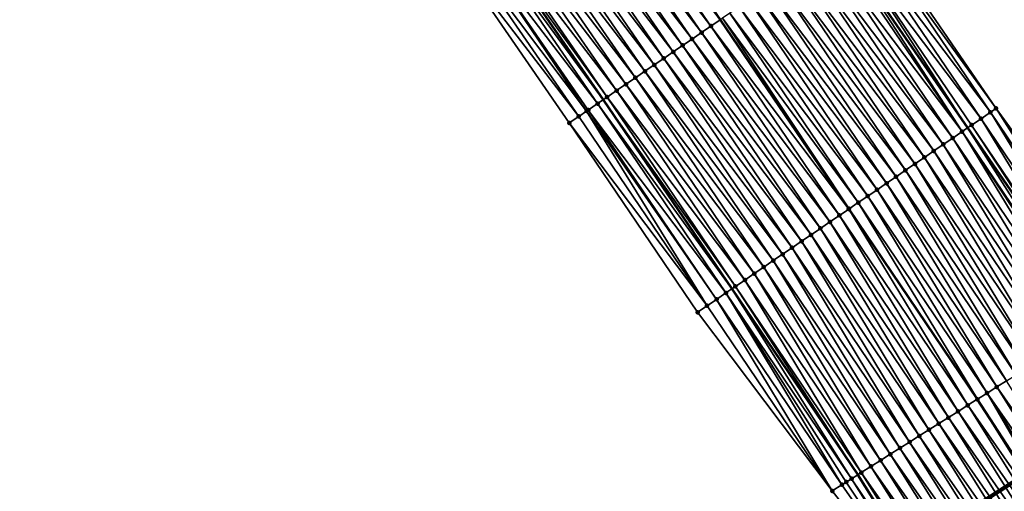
# Model space of a CAD drawing. Header units: feet. Extents: x 2017353 to 2024169, y 808050 to 818690.
# Tile 294 of 305: x 2023046 to 2023132, y 813625 to 813666. Entities that reach past the tile are written whole.
import ezdxf

# ---------------------------------------------------------------- set-up
doc = ezdxf.new("R2010")
doc.units = ezdxf.units.FT
doc.header["$MEASUREMENT"] = 0
for name, color, linetype, lineweight in [('EP_Travel Lane', 172, 'Continuous', 53), ('Notes', 3, 'Continuous', 100), ('SB-Road Shots', 141, 'Continuous', 100), ('SB-Road X-Section', 40, 'Continuous', 13), ('STRIPING', 60, 'Continuous', 53)]:
    doc.layers.add(name, color=color, linetype=linetype, lineweight=lineweight)
doc.layers.add('I-77-MM15-17_SB-Surface-BORDER', color=7, linetype='Continuous')
doc.layers.add('I-77-MM15-17_SB-Surface-TIN', color=7, linetype='Continuous')

msp = doc.modelspace()

# ---------------------------------------------------------------- linework, layer by layer
at = {"layer": 'EP_Travel Lane'}
for points in [[(2022991.022505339, 813803.1458993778, 305.6170101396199), (2023003.285776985, 813787.5748178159, 306.3176587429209), (2023015.481625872, 813771.7401552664, 307.0422273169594), (2023027.677817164, 813755.9050481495, 307.7509931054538), (2023039.451268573, 813740.0749688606, 308.4438648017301), (2023051.259084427, 813723.947273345, 309.1315599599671), (2023062.910742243, 813707.9515460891, 309.8217512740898), (2023074.398836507, 813691.5952784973, 310.526257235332), (2023085.886663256, 813675.2393917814, 311.2440111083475), (2023097.152630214, 813658.9396776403, 311.9564695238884), (2023108.400717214, 813642.4176705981, 312.6668367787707), (2023119.426560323, 813626.1889705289, 313.387801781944), (2023130.063606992, 813609.2629426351, 313.9963628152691), (2023140.69929861, 813592.3390709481, 314.6781366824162), (2023151.334193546, 813575.4164669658, 315.40295375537), (2023161.970089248, 813558.4922705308, 316.0737007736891), (2023172.605150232, 813541.5694023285, 316.789546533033), (2023183.240155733, 813524.6466224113, 317.5083899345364)], [(2023022.87013042, 813802.7523768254, 308.1706826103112), (2023034.977134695, 813786.8482880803, 308.8740634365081), (2023047.084266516, 813770.9440317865, 309.571511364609), (2023059.192058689, 813754.6059007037, 310.2723964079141), (2023070.999675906, 813738.4784764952, 310.9698875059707), (2023082.927156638, 813722.1074260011, 311.6875594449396), (2023094.503306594, 813705.8125200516, 312.3790393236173), (2023106.078957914, 813689.5183159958, 313.0950110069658), (2023117.66792653, 813672.9413949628, 313.7577293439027), (2023129.028182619, 813656.4919666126, 314.3854467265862), (2023140.662172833, 813639.5990378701, 315.0095620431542), (2023151.539390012, 813622.8244211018, 315.6302828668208), (2023162.414023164, 813606.0537893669, 316.3875281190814), (2023173.289229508, 813589.2822736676, 317.1144895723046), (2023183.876974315, 813572.3268029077, 317.7604418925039), (2023194.421320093, 813555.3463802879, 318.4628187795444), (2023204.926228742, 813538.3413243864, 319.1687769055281)]]:
    msp.add_polyline3d(points, dxfattribs=at)
at = {"layer": 'I-77-MM15-17_SB-Surface-BORDER', "color": 3, "linetype": 'Continuous', "lineweight": -3}
for points in [[(2023024.964333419, 813804.3748025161, 308.3566072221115), (2023036.946262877, 813788.3742271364, 309.0580661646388), (2023049.169284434, 813772.559950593, 309.7702060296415), (2023061.614257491, 813756.3884599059, 310.4876143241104), (2023073.555617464, 813740.3594481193, 311.1966983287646), (2023085.154819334, 813723.6827751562, 311.8932503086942), (2023097.306286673, 813707.7941838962, 312.6253809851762), (2023108.604489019, 813691.3039202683, 313.3191232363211), (2023120.218062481, 813674.6817501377, 313.9789343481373), (2023131.518725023, 813658.1914563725, 314.5969364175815), (2023143.673377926, 813641.498583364, 315.1908668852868), (2023153.677246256, 813624.1738184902, 315.7780576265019), (2023163.769587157, 813606.9100084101, 316.4957880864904), (2023174.75253143, 813590.2067672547, 317.2367992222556), (2023185.943921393, 813573.6322411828, 317.9227440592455), (2023194.975082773, 813555.6961595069, 318.5071512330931), (2023205.189514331, 813538.5075337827, 319.1876011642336)], [(2023181.852581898, 813523.7702748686, 317.3997637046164), (2023171.551339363, 813540.9040270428, 316.7113860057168), (2023159.106655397, 813556.6838220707, 315.8496676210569), (2023149.587475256, 813574.3128165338, 315.2545603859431), (2023140.480258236, 813592.200764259, 314.6617741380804), (2023129.52701318, 813608.9241119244, 313.9559350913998), (2023117.200194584, 813624.78267664, 313.2088364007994), (2023105.421882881, 813640.386232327, 312.4429763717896), (2023094.197176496, 813656.9241267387, 311.7330354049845), (2023082.980358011, 813673.1857900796, 311.0144584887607), (2023070.66707368, 813688.9574749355, 310.2098197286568), (2023059.170121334, 813705.3067500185, 309.4875459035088), (2023047.574174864, 813721.2345558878, 308.7830737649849), (2023036.571872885, 813737.9548142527, 308.1614076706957), (2023024.851758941, 813753.7143577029, 307.4715350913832), (2023014.230916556, 813770.7705758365, 306.9171997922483), (2023000.449103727, 813785.3755890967, 306.0302409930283), (2022988.183231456, 813800.871041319, 305.3299364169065)]]:
    msp.add_polyline3d(points, dxfattribs=at)
at = {"layer": 'I-77-MM15-17_SB-Surface-TIN', "color": 128, "linetype": 'Continuous', "lineweight": -3}
for points in [[(2023095.230288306, 813681.8426035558, 312.0049532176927), (2023107.406418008, 813665.93260703, 312.733613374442), (2023096.037625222, 813682.4129715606, 312.0664382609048)], [(2023107.415832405, 813665.9390257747, 312.7342865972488), (2023096.037625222, 813682.4129715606, 312.0664382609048), (2023107.406418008, 813665.93260703, 312.733613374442)], [(2023106.589596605, 813665.3756974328, 312.6752025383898), (2023095.230288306, 813681.8426035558, 312.0049532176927), (2023094.413706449, 813681.2653686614, 311.9349549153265)], [(2023106.589596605, 813665.3756974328, 312.6752025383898), (2023107.406418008, 813665.93260703, 312.733613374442), (2023095.230288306, 813681.8426035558, 312.0049532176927)], [(2023104.937324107, 813664.2487474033, 312.5470683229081), (2023093.597136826, 813680.6881163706, 311.8643514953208), (2023092.780517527, 813680.1109347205, 311.7962052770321)], [(2023105.76344447, 813664.8122458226, 312.6119305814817), (2023094.413706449, 813681.2653686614, 311.9349549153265), (2023093.597136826, 813680.6881163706, 311.8643514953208)], [(2023104.937324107, 813664.2487474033, 312.5470683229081), (2023105.76344447, 813664.8122458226, 312.6119305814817), (2023093.597136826, 813680.6881163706, 311.8643514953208)], [(2023105.76344447, 813664.8122458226, 312.6119305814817), (2023106.589596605, 813665.3756974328, 312.6752025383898), (2023094.413706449, 813681.2653686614, 311.9349549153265)], [(2023104.111170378, 813663.685298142, 312.4838761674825), (2023092.780517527, 813680.1109347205, 311.7962052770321), (2023091.963835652, 813679.5338420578, 311.7311544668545)], [(2023104.111170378, 813663.685298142, 312.4838761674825), (2023104.937324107, 813664.2487474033, 312.5470683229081), (2023092.780517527, 813680.1109347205, 311.7962052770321)], [(2023102.458683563, 813662.5586638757, 312.3664696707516), (2023091.147144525, 813678.9567625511, 311.6665612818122), (2023090.330398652, 813678.3797608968, 311.6046761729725)], [(2023103.284896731, 813663.1220255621, 312.4266865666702), (2023091.963835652, 813679.5338420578, 311.7311544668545), (2023091.147144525, 813678.9567625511, 311.6665612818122)], [(2023102.458683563, 813662.5586638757, 312.3664696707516), (2023103.284896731, 813663.1220255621, 312.4266865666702), (2023091.147144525, 813678.9567625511, 311.6665612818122)], [(2023103.284896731, 813663.1220255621, 312.4266865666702), (2023104.111170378, 813663.685298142, 312.4838761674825), (2023091.963835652, 813679.5338420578, 311.7311544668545)], [(2023101.632453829, 813661.9953265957, 312.3070819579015), (2023090.330398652, 813678.3797608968, 311.6046761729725), (2023089.513787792, 813677.8025672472, 311.5361125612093)], [(2023101.632453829, 813661.9953265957, 312.3070819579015), (2023102.458683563, 813662.5586638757, 312.3664696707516), (2023090.330398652, 813678.3797608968, 311.6046761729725)], [(2023099.980061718, 813660.8685527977, 312.1849350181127), (2023088.697122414, 813677.2254511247, 311.4702457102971), (2023087.880475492, 813676.6483087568, 311.4034659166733)], [(2023100.806215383, 813661.4320021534, 312.24813038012), (2023089.513787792, 813677.8025672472, 311.5361125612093), (2023088.697122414, 813677.2254511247, 311.4702457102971)], [(2023099.980061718, 813660.8685527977, 312.1849350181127), (2023100.806215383, 813661.4320021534, 312.24813038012), (2023088.697122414, 813677.2254511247, 311.4702457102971)], [(2023100.806215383, 813661.4320021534, 312.24813038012), (2023101.632453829, 813661.9953265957, 312.3070819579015), (2023089.513787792, 813677.8025672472, 311.5361125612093)], [(2023099.153918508, 813660.3050880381, 312.1212163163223), (2023087.880475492, 813676.6483087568, 311.4034659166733), (2023087.063812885, 813676.0711886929, 311.3374619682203)], [(2023099.153918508, 813660.3050880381, 312.1212163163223), (2023099.980061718, 813660.8685527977, 312.1849350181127), (2023087.880475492, 813676.6483087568, 311.4034659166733)], [(2023097.501851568, 813659.1778351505, 311.9827928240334), (2023086.247142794, 813675.4940792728, 311.2718282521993), (2023085.886663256, 813675.2393917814, 311.2440111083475)], [(2023098.327905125, 813659.7414320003, 312.050999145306), (2023087.063812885, 813676.0711886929, 311.3374619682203), (2023086.247142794, 813675.4940792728, 311.2718282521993)], [(2023097.501851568, 813659.1778351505, 311.9827928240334), (2023098.327905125, 813659.7414320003, 312.050999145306), (2023086.247142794, 813675.4940792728, 311.2718282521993)], [(2023098.327905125, 813659.7414320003, 312.050999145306), (2023099.153918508, 813660.3050880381, 312.1212163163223), (2023087.063812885, 813676.0711886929, 311.3374619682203)], [(2023096.675679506, 813658.6144129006, 311.920518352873), (2023085.430419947, 813674.9170448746, 311.2088041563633), (2023084.613797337, 813674.3398679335, 311.140821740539)], [(2023085.430419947, 813674.9170448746, 311.2088041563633), (2023097.152630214, 813658.9396776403, 311.9564695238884), (2023085.886663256, 813675.2393917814, 311.2440111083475)], [(2023096.675679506, 813658.6144129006, 311.920518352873), (2023097.152630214, 813658.9396776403, 311.9564695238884), (2023085.430419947, 813674.9170448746, 311.2088041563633)], [(2023097.501851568, 813659.1778351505, 311.9827928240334), (2023085.886663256, 813675.2393917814, 311.2440111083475), (2023097.152630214, 813658.9396776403, 311.9564695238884)], [(2023131.518725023, 813658.1914563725, 314.5969364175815), (2023120.218062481, 813674.6817501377, 313.9789343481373), (2023119.802898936, 813674.3984841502, 313.9444292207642)], [(2023095.023297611, 813657.4876240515, 311.797860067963), (2023083.797027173, 813673.7629008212, 311.0801381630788), (2023082.980358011, 813673.1857900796, 311.0144584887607)], [(2023095.715030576, 813657.9589958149, 311.8414547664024), (2023084.613797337, 813674.3398679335, 311.140821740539), (2023083.797027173, 813673.7629008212, 311.0801381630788)], [(2023095.023297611, 813657.4876240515, 311.797860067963), (2023095.715030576, 813657.9589958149, 311.8414547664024), (2023083.797027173, 813673.7629008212, 311.0801381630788)], [(2023095.715030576, 813657.9589958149, 311.8414547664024), (2023095.849658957, 813658.0507674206, 311.8506598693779), (2023084.613797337, 813674.3398679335, 311.140821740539)], [(2023095.849658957, 813658.0507674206, 311.8506598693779), (2023096.675679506, 813658.6144129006, 311.920518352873), (2023084.613797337, 813674.3398679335, 311.140821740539)], [(2023130.203712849, 813657.2938088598, 314.4779899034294), (2023118.97699045, 813673.8346735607, 313.86896132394), (2023118.151003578, 813673.2709784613, 313.7974170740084)], [(2023131.029698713, 813657.8575054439, 314.5495845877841), (2023119.802898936, 813674.3984841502, 313.9444292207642), (2023118.97699045, 813673.8346735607, 313.86896132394)], [(2023130.203712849, 813657.2938088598, 314.4779899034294), (2023131.029698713, 813657.8575054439, 314.5495845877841), (2023118.97699045, 813673.8346735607, 313.86896132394)], [(2023131.029698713, 813657.8575054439, 314.5495845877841), (2023131.518725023, 813658.1914563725, 314.5969364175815), (2023119.802898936, 813674.3984841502, 313.9444292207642)], [(2023094.197176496, 813656.9241267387, 311.7330354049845), (2023095.023297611, 813657.4876240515, 311.797860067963), (2023082.980358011, 813673.1857900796, 311.0144584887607)], [(2023128.551487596, 813656.1667892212, 314.3474908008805), (2023117.66792653, 813672.9413949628, 313.7577293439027), (2023117.324943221, 813672.7073916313, 313.7295511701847)], [(2023118.151003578, 813673.2709784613, 313.7974170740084), (2023117.66792653, 813672.9413949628, 313.7577293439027), (2023129.028182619, 813656.4919666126, 314.3854467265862)], [(2023128.551487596, 813656.1667892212, 314.3474908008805), (2023129.028182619, 813656.4919666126, 314.3854467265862), (2023117.66792653, 813672.9413949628, 313.7577293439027)], [(2023129.377589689, 813656.7303145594, 314.4132675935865), (2023118.151003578, 813673.2709784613, 313.7974170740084), (2023129.028182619, 813656.4919666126, 314.3854467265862)], [(2023129.377589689, 813656.7303145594, 314.4132675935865), (2023130.203712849, 813657.2938088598, 314.4779899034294), (2023118.151003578, 813673.2709784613, 313.7974170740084)], [(2023127.725616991, 813655.6029228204, 314.2701267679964), (2023116.499222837, 813672.1433039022, 313.644667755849), (2023115.673545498, 813671.5791527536, 313.5576297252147)], [(2023128.551487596, 813656.1667892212, 314.3474908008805), (2023117.324943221, 813672.7073916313, 313.7295511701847), (2023116.499222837, 813672.1433039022, 313.644667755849)], [(2023127.725616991, 813655.6029228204, 314.2701267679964), (2023128.551487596, 813656.1667892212, 314.3474908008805), (2023116.499222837, 813672.1433039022, 313.644667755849)], [(2023126.899729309, 813655.0390815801, 314.1936175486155), (2023115.673545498, 813671.5791527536, 313.5576297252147), (2023114.84784309, 813671.0150385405, 313.4718465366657)], [(2023126.899729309, 813655.0390815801, 314.1936175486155), (2023127.725616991, 813655.6029228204, 314.2701267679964), (2023115.673545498, 813671.5791527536, 313.5576297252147)], [(2023125.247950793, 813653.9114037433, 314.0407568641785), (2023114.022086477, 813670.4510041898, 313.3887765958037), (2023113.196330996, 813669.8869681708, 313.3056499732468)], [(2023126.073849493, 813654.4752287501, 314.1167145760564), (2023114.84784309, 813671.0150385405, 313.4718465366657), (2023114.022086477, 813670.4510041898, 313.3887765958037)], [(2023125.247950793, 813653.9114037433, 314.0407568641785), (2023126.073849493, 813654.4752287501, 314.1167145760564), (2023114.022086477, 813670.4510041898, 313.3887765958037)], [(2023126.073849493, 813654.4752287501, 314.1167145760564), (2023126.899729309, 813655.0390815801, 314.1936175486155), (2023114.84784309, 813671.0150385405, 313.4718465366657)], [(2023124.422037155, 813653.3476007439, 313.965546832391), (2023113.196330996, 813669.8869681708, 313.3056499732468), (2023112.370543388, 813669.3229794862, 313.2241314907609)], [(2023124.422037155, 813653.3476007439, 313.965546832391), (2023125.247950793, 813653.9114037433, 314.0407568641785), (2023113.196330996, 813669.8869681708, 313.3056499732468)], [(2023122.770174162, 813652.2200473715, 313.8169146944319), (2023111.544738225, 813668.7590166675, 313.1434917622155), (2023110.718918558, 813668.1950752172, 313.0635780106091)], [(2023123.596154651, 813652.7837518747, 313.8887784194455), (2023112.370543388, 813669.3229794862, 313.2241314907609), (2023111.544738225, 813668.7590166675, 313.1434917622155)], [(2023122.770174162, 813652.2200473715, 313.8169146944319), (2023123.596154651, 813652.7837518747, 313.8887784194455), (2023111.544738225, 813668.7590166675, 313.1434917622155)], [(2023123.596154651, 813652.7837518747, 313.8887784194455), (2023124.422037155, 813653.3476007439, 313.965546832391), (2023112.370543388, 813669.3229794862, 313.2241314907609)], [(2023121.944178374, 813651.656365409, 313.7458167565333), (2023110.718918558, 813668.1950752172, 313.0635780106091), (2023109.893196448, 813667.6309900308, 312.9787809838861)], [(2023121.944178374, 813651.656365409, 313.7458167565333), (2023122.770174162, 813652.2200473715, 313.8169146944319), (2023110.718918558, 813668.1950752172, 313.0635780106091)], [(2023120.292440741, 813650.5286273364, 313.5909096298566), (2023109.067439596, 813667.066956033, 312.8957230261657), (2023108.241712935, 813666.5028775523, 312.8111538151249)], [(2023121.118285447, 813651.0925318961, 313.669570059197), (2023109.893196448, 813667.6309900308, 312.9787809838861), (2023109.067439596, 813667.066956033, 312.8957230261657)], [(2023120.292440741, 813650.5286273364, 313.5909096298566), (2023121.118285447, 813651.0925318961, 313.669570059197), (2023109.067439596, 813667.066956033, 312.8957230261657)], [(2023121.118285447, 813651.0925318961, 313.669570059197), (2023121.944178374, 813651.656365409, 313.7458167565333), (2023109.893196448, 813667.6309900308, 312.9787809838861)], [(2023118.667106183, 813649.4191053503, 313.4428783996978), (2023107.593961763, 813666.0605606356, 312.7490271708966), (2023107.415832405, 813665.9390257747, 312.7342865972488)], [(2023119.466562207, 813649.9647726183, 313.513942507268), (2023108.241712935, 813666.5028775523, 312.8111538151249), (2023107.593961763, 813666.0605606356, 312.7490271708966)], [(2023118.667106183, 813649.4191053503, 313.4428783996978), (2023119.466562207, 813649.9647726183, 313.513942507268), (2023107.593961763, 813666.0605606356, 312.7490271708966)], [(2023119.466562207, 813649.9647726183, 313.513942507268), (2023120.292440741, 813650.5286273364, 313.5909096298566), (2023108.241712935, 813666.5028775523, 312.8111538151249)], [(2023117.814411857, 813648.837642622, 313.3796941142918), (2023106.589596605, 813665.3756974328, 312.6752025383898), (2023105.76344447, 813664.8122458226, 312.6119305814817)], [(2023106.589596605, 813665.3756974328, 312.6752025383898), (2023118.631189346, 813649.39460383, 313.4399986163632), (2023107.406418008, 813665.93260703, 312.733613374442)], [(2023117.814411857, 813648.837642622, 313.3796941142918), (2023118.631189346, 813649.39460383, 313.4399986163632), (2023106.589596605, 813665.3756974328, 312.6752025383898)], [(2023118.667106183, 813649.4191053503, 313.4428783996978), (2023107.415832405, 813665.9390257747, 312.7342865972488), (2023107.406418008, 813665.93260703, 312.733613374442)], [(2023118.64060938, 813649.4010273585, 313.4406941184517), (2023107.406418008, 813665.93260703, 312.733613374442), (2023118.631189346, 813649.39460383, 313.4399986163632)], [(2023118.64060938, 813649.4010273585, 313.4406941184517), (2023118.667106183, 813649.4191053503, 313.4428783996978), (2023107.406418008, 813665.93260703, 312.733613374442)], [(2023116.162237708, 813647.7105476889, 313.2466369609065), (2023104.937324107, 813664.2487474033, 312.5470683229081), (2023104.111170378, 813663.685298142, 312.4838761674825)], [(2023116.988313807, 813648.274111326, 313.3137149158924), (2023105.76344447, 813664.8122458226, 312.6119305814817), (2023104.937324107, 813664.2487474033, 312.5470683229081)], [(2023116.162237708, 813647.7105476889, 313.2466369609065), (2023116.988313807, 813648.274111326, 313.3137149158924), (2023104.937324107, 813664.2487474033, 312.5470683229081)], [(2023116.988313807, 813648.274111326, 313.3137149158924), (2023117.814411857, 813648.837642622, 313.3796941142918), (2023105.76344447, 813664.8122458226, 312.6119305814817)], [(2023115.336115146, 813647.1470525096, 313.1818847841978), (2023104.111170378, 813663.685298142, 312.4838761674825), (2023103.284896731, 813663.1220255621, 312.4266865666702)], [(2023115.336115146, 813647.1470525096, 313.1818847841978), (2023116.162237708, 813647.7105476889, 313.2466369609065), (2023104.111170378, 813663.685298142, 312.4838761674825)], [(2023113.683589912, 813646.0204748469, 313.066401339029), (2023102.458683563, 813662.5586638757, 312.3664696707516), (2023101.632453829, 813661.9953265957, 312.3070819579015)], [(2023114.509850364, 813646.5837668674, 313.1242514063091), (2023103.284896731, 813663.1220255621, 312.4266865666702), (2023102.458683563, 813662.5586638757, 312.3664696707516)], [(2023113.683589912, 813646.0204748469, 313.066401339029), (2023114.509850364, 813646.5837668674, 313.1242514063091), (2023102.458683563, 813662.5586638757, 312.3664696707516)], [(2023114.509850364, 813646.5837668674, 313.1242514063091), (2023115.336115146, 813647.1470525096, 313.1818847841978), (2023103.284896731, 813663.1220255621, 312.4266865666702)], [(2023112.857368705, 813645.4571250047, 313.0065868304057), (2023101.632453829, 813661.9953265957, 312.3070819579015), (2023100.806215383, 813661.4320021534, 312.24813038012)], [(2023112.857368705, 813645.4571250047, 313.0065868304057), (2023113.683589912, 813646.0204748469, 313.066401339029), (2023101.632453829, 813661.9953265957, 312.3070819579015)], [(2023111.205000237, 813644.3303163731, 312.8832564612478), (2023099.980061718, 813660.8685527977, 312.1849350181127), (2023099.153918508, 813660.3050880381, 312.1212163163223)], [(2023112.031160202, 813644.8937564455, 312.9461364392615), (2023100.806215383, 813661.4320021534, 312.24813038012), (2023099.980061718, 813660.8685527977, 312.1849350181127)], [(2023111.205000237, 813644.3303163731, 312.8832564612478), (2023112.031160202, 813644.8937564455, 312.9461364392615), (2023099.980061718, 813660.8685527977, 312.1849350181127)], [(2023112.031160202, 813644.8937564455, 312.9461364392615), (2023112.857368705, 813645.4571250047, 313.0065868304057), (2023100.806215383, 813661.4320021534, 312.24813038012)], [(2023110.378838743, 813643.7668785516, 312.8204529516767), (2023099.153918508, 813660.3050880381, 312.1212163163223), (2023098.327905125, 813659.7414320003, 312.050999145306)], [(2023110.378838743, 813643.7668785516, 312.8204529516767), (2023111.205000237, 813644.3303163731, 312.8832564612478), (2023099.153918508, 813660.3050880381, 312.1212163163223)], [(2023108.726587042, 813642.6398978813, 312.6912777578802), (2023097.501851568, 813659.1778351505, 311.9827928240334), (2023097.152630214, 813658.9396776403, 311.9564695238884)], [(2023109.552726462, 813643.2033682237, 312.7551861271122), (2023098.327905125, 813659.7414320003, 312.050999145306), (2023097.501851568, 813659.1778351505, 311.9827928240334)], [(2023108.726587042, 813642.6398978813, 312.6912777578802), (2023109.552726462, 813643.2033682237, 312.7551861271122), (2023097.501851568, 813659.1778351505, 311.9827928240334)], [(2023109.552726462, 813643.2033682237, 312.7551861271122), (2023110.378838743, 813643.7668785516, 312.8204529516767), (2023098.327905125, 813659.7414320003, 312.050999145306)], [(2023107.900408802, 813642.0764847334, 312.6293125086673), (2023096.675679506, 813658.6144129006, 311.920518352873), (2023095.849658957, 813658.0507674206, 311.8506598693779)], [(2023096.675679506, 813658.6144129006, 311.920518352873), (2023108.400717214, 813642.4176705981, 312.6668367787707), (2023097.152630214, 813658.9396776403, 311.9564695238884)], [(2023107.900408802, 813642.0764847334, 312.6293125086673), (2023108.400717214, 813642.4176705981, 312.6668367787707), (2023096.675679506, 813658.6144129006, 311.920518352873)], [(2023108.726587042, 813642.6398978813, 312.6912777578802), (2023097.152630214, 813658.9396776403, 311.9564695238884), (2023108.400717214, 813642.4176705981, 312.6668367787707)], [(2023106.248112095, 813640.9495703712, 312.5023900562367), (2023095.023297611, 813657.4876240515, 311.797860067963), (2023094.197176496, 813656.9241267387, 311.7330354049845)], [(2023106.248112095, 813640.9495703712, 312.5023900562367), (2023095.715030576, 813657.9589958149, 311.8414547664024), (2023095.023297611, 813657.4876240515, 311.797860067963)], [(2023107.074321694, 813641.5129373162, 312.5627856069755), (2023095.849658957, 813658.0507674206, 311.8506598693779), (2023095.715030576, 813657.9589958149, 311.8414547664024)], [(2023106.248112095, 813640.9495703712, 312.5023900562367), (2023107.074321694, 813641.5129373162, 312.5627856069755), (2023095.715030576, 813657.9589958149, 311.8414547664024)], [(2023107.074321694, 813641.5129373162, 312.5627856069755), (2023107.900408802, 813642.0764847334, 312.6293125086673), (2023095.849658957, 813658.0507674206, 311.8506598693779)], [(2023141.72065156, 813640.2665836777, 315.0691610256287), (2023131.029698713, 813657.8575054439, 314.5495845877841), (2023130.203712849, 813657.2938088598, 314.4779899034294)], [(2023142.566270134, 813640.8003753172, 315.1286861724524), (2023131.518725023, 813658.1914563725, 314.5969364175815), (2023131.029698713, 813657.8575054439, 314.5495845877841)], [(2023141.72065156, 813640.2665836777, 315.0691610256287), (2023142.566270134, 813640.8003753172, 315.1286861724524), (2023131.029698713, 813657.8575054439, 314.5495845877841)], [(2023142.566270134, 813640.8003753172, 315.1286861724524), (2023143.412060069, 813641.3338942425, 315.1789519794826), (2023131.518725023, 813658.1914563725, 314.5969364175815)], [(2023143.412060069, 813641.3338942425, 315.1789519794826), (2023143.673377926, 813641.498583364, 315.1908668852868), (2023131.518725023, 813658.1914563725, 314.5969364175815)], [(2023105.421882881, 813640.386232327, 312.4429763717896), (2023106.248112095, 813640.9495703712, 312.5023900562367), (2023094.197176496, 813656.9241267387, 311.7330354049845)], [(2023140.029011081, 813639.1996422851, 314.9719044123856), (2023129.028182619, 813656.4919666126, 314.3854467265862), (2023128.551487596, 813656.1667892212, 314.3474908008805)], [(2023129.377589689, 813656.7303145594, 314.4132675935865), (2023129.028182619, 813656.4919666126, 314.3854467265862), (2023140.662172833, 813639.5990378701, 315.0095620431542)], [(2023140.029011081, 813639.1996422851, 314.9719044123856), (2023140.662172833, 813639.5990378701, 315.0095620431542), (2023129.028182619, 813656.4919666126, 314.3854467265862)], [(2023140.874800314, 813639.7331623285, 315.0222081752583), (2023130.203712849, 813657.2938088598, 314.4779899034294), (2023129.377589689, 813656.7303145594, 314.4132675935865)], [(2023140.874800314, 813639.7331623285, 315.0222081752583), (2023129.377589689, 813656.7303145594, 314.4132675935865), (2023140.662172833, 813639.5990378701, 315.0095620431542)], [(2023140.874800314, 813639.7331623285, 315.0222081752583), (2023141.72065156, 813640.2665836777, 315.0691610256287), (2023130.203712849, 813657.2938088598, 314.4779899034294)], [(2023139.183501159, 813638.6656777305, 314.9065083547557), (2023128.551487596, 813656.1667892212, 314.3474908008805), (2023127.725616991, 813655.6029228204, 314.2701267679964)], [(2023139.183501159, 813638.6656777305, 314.9065083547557), (2023139.836485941, 813639.0780863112, 314.9577280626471), (2023128.551487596, 813656.1667892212, 314.3474908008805)], [(2023139.836485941, 813639.0780863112, 314.9577280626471), (2023140.029011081, 813639.1996422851, 314.9719044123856), (2023128.551487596, 813656.1667892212, 314.3474908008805)], [(2023137.492613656, 813637.5975380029, 314.7685652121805), (2023126.899729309, 813655.0390815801, 314.1936175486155), (2023126.073849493, 813654.4752287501, 314.1167145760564)], [(2023138.33806965, 813638.131588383, 314.8368752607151), (2023127.725616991, 813655.6029228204, 314.2701267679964), (2023126.899729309, 813655.0390815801, 314.1936175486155)], [(2023137.492613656, 813637.5975380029, 314.7685652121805), (2023138.33806965, 813638.131588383, 314.8368752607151), (2023126.899729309, 813655.0390815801, 314.1936175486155)], [(2023138.33806965, 813638.131588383, 314.8368752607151), (2023139.183501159, 813638.6656777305, 314.9065083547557), (2023127.725616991, 813655.6029228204, 314.2701267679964)], [(2023135.801489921, 813636.5297742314, 314.6433867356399), (2023125.247950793, 813653.9114037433, 314.0407568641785), (2023124.422037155, 813653.3476007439, 313.965546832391)], [(2023136.647039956, 813637.0636749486, 314.7066153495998), (2023126.073849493, 813654.4752287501, 314.1167145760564), (2023125.247950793, 813653.9114037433, 314.0407568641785)], [(2023135.801489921, 813636.5297742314, 314.6433867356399), (2023136.647039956, 813637.0636749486, 314.7066153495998), (2023125.247950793, 813653.9114037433, 314.0407568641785)], [(2023136.647039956, 813637.0636749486, 314.7066153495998), (2023137.492613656, 813637.5975380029, 314.7685652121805), (2023126.073849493, 813654.4752287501, 314.1167145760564)], [(2023134.955938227, 813635.995876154, 314.5802477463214), (2023124.422037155, 813653.3476007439, 313.965546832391), (2023123.596154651, 813652.7837518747, 313.8887784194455)], [(2023134.955938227, 813635.995876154, 314.5802477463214), (2023135.801489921, 813636.5297742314, 314.6433867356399), (2023124.422037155, 813653.3476007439, 313.965546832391)], [(2023133.264719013, 813634.9282643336, 314.460228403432), (2023122.770174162, 813652.2200473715, 313.8169146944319), (2023121.944178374, 813651.656365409, 313.7458167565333)], [(2023134.110308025, 813635.4621030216, 314.5213509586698), (2023123.596154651, 813652.7837518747, 313.8887784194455), (2023122.770174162, 813652.2200473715, 313.8169146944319)], [(2023133.264719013, 813634.9282643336, 314.460228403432), (2023134.110308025, 813635.4621030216, 314.5213509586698), (2023122.770174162, 813652.2200473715, 313.8169146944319)], [(2023134.110308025, 813635.4621030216, 314.5213509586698), (2023134.955938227, 813635.995876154, 314.5802477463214), (2023123.596154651, 813652.7837518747, 313.8887784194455)], [(2023132.419190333, 813634.3943296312, 314.3958459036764), (2023121.944178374, 813651.656365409, 313.7458167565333), (2023121.118285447, 813651.0925318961, 313.669570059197)], [(2023132.419190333, 813634.3943296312, 314.3958459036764), (2023133.264719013, 813634.9282643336, 314.460228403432), (2023121.944178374, 813651.656365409, 313.7458167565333)], [(2023130.728194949, 813633.3263615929, 314.2637320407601), (2023120.292440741, 813650.5286273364, 313.5909096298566), (2023119.466562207, 813649.9647726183, 313.513942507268)], [(2023131.573682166, 813633.860362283, 314.3303549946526), (2023121.118285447, 813651.0925318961, 313.669570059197), (2023120.292440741, 813650.5286273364, 313.5909096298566)], [(2023130.728194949, 813633.3263615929, 314.2637320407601), (2023131.573682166, 813633.860362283, 314.3303549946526), (2023120.292440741, 813650.5286273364, 313.5909096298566)], [(2023131.573682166, 813633.860362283, 314.3303549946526), (2023132.419190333, 813634.3943296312, 314.3958459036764), (2023121.118285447, 813651.0925318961, 313.669570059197)], [(2023129.882747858, 813632.792297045, 314.1949409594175), (2023119.466562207, 813649.9647726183, 313.513942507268), (2023118.667106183, 813649.4191053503, 313.4428783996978)], [(2023129.882747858, 813632.792297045, 314.1949409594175), (2023130.728194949, 813633.3263615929, 314.2637320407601), (2023119.466562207, 813649.9647726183, 313.513942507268)], [(2023128.191870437, 813631.7241412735, 314.0564530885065), (2023117.814411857, 813648.837642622, 313.3796941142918), (2023116.988313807, 813648.274111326, 313.3137149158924)], [(2023129.037308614, 813632.258220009, 314.1257258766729), (2023118.631189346, 813649.39460383, 313.4399986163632), (2023117.814411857, 813648.837642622, 313.3796941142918)], [(2023128.191870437, 813631.7241412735, 314.0564530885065), (2023129.037308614, 813632.258220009, 314.1257258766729), (2023117.814411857, 813648.837642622, 313.3796941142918)], [(2023118.64060938, 813649.4010273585, 313.4406941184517), (2023118.631189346, 813649.39460383, 313.4399986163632), (2023129.881959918, 813632.7917992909, 314.1948764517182)], [(2023129.037308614, 813632.258220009, 314.1257258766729), (2023129.881959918, 813632.7917992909, 314.1948764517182), (2023118.631189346, 813649.39460383, 313.4399986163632)], [(2023118.64060938, 813649.4010273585, 313.4406941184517), (2023129.881959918, 813632.7917992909, 314.1948764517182), (2023118.667106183, 813649.4191053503, 313.4428783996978)], [(2023129.882747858, 813632.792297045, 314.1949409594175), (2023118.667106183, 813649.4191053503, 313.4428783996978), (2023129.881959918, 813632.7917992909, 314.1948764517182)], [(2023127.346453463, 813631.1900287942, 313.9860346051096), (2023116.988313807, 813648.274111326, 313.3137149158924), (2023116.162237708, 813647.7105476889, 313.2466369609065)], [(2023127.346453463, 813631.1900287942, 313.9860346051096), (2023128.191870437, 813631.7241412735, 314.0564530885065), (2023116.988313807, 813648.274111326, 313.3137149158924)], [(2023125.655422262, 813630.1221177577, 313.8558561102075), (2023115.336115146, 813647.1470525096, 313.1818847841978), (2023114.509850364, 813646.5837668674, 313.1242514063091)], [(2023126.500987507, 813630.6559942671, 313.918262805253), (2023116.162237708, 813647.7105476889, 313.2466369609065), (2023115.336115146, 813647.1470525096, 313.1818847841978)], [(2023125.655422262, 813630.1221177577, 313.8558561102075), (2023126.500987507, 813630.6559942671, 313.918262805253), (2023115.336115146, 813647.1470525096, 313.1818847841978)], [(2023126.500987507, 813630.6559942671, 313.918262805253), (2023127.346453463, 813631.1900287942, 313.9860346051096), (2023116.162237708, 813647.7105476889, 313.2466369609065)], [(2023124.809829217, 813629.5882854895, 313.794951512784), (2023114.509850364, 813646.5837668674, 313.1242514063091), (2023113.683589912, 813646.0204748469, 313.066401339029)], [(2023124.809829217, 813629.5882854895, 313.794951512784), (2023125.655422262, 813630.1221177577, 313.8558561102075), (2023114.509850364, 813646.5837668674, 313.1242514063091)], [(2023123.118681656, 813628.5205596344, 313.6710603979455), (2023112.857368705, 813645.4571250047, 313.0065868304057), (2023112.031160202, 813644.8937564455, 312.9461364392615)], [(2023123.964223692, 813629.0544730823, 313.7347212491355), (2023113.683589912, 813646.0204748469, 313.066401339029), (2023112.857368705, 813645.4571250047, 313.0065868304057)], [(2023123.118681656, 813628.5205596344, 313.6710603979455), (2023123.964223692, 813629.0544730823, 313.7347212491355), (2023112.857368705, 813645.4571250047, 313.0065868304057)], [(2023123.964223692, 813629.0544730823, 313.7347212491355), (2023124.809829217, 813629.5882854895, 313.794951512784), (2023113.683589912, 813646.0204748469, 313.066401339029)], [(2023122.273204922, 813627.9865422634, 313.6038710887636), (2023112.031160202, 813644.8937564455, 312.9461364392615), (2023111.205000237, 813644.3303163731, 312.8832564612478)], [(2023122.273204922, 813627.9865422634, 313.6038710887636), (2023123.118681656, 813628.5205596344, 313.6710603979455), (2023112.031160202, 813644.8937564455, 312.9461364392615)], [(2023120.58223296, 813626.9185369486, 313.4704915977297), (2023110.378838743, 813643.7668785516, 312.8204529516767), (2023109.552726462, 813643.2033682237, 312.7551861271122)], [(2023121.427736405, 813627.452511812, 313.5362376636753), (2023111.205000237, 813644.3303163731, 312.8832564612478), (2023110.378838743, 813643.7668785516, 312.8204529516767)], [(2023120.58223296, 813626.9185369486, 313.4704915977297), (2023121.427736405, 813627.452511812, 313.5362376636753), (2023110.378838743, 813643.7668785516, 312.8204529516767)], [(2023121.427736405, 813627.452511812, 313.5362376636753), (2023122.273204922, 813627.9865422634, 313.6038710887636), (2023111.205000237, 813644.3303163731, 312.8832564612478)], [(2023119.736624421, 813626.3847293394, 313.4104242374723), (2023109.552726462, 813643.2033682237, 312.7551861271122), (2023108.726587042, 813642.6398978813, 312.6912777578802)], [(2023119.736624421, 813626.3847293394, 313.4104242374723), (2023120.58223296, 813626.9185369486, 313.4704915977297), (2023109.552726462, 813643.2033682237, 312.7551861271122)], [(2023118.045629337, 813625.3167608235, 313.2782941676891), (2023107.900408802, 813642.0764847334, 312.6293125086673), (2023107.074321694, 813641.5129373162, 312.5627856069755)], [(2023118.891045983, 813625.8508738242, 313.3487303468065), (2023108.400717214, 813642.4176705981, 312.6668367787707), (2023107.900408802, 813642.0764847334, 312.6293125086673)], [(2023118.045629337, 813625.3167608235, 313.2782941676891), (2023118.418353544, 813625.5522530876, 313.3097001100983), (2023107.900408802, 813642.0764847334, 312.6293125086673)], [(2023118.418353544, 813625.5522530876, 313.3097001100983), (2023118.891045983, 813625.8508738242, 313.3487303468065), (2023107.900408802, 813642.0764847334, 312.6293125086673)], [(2023108.726587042, 813642.6398978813, 312.6912777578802), (2023108.400717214, 813642.4176705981, 312.6668367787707), (2023119.426560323, 813626.1889705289, 313.387801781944)], [(2023118.891045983, 813625.8508738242, 313.3487303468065), (2023119.426560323, 813626.1889705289, 313.387801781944), (2023108.400717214, 813642.4176705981, 312.6668367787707)], [(2023119.736624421, 813626.3847293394, 313.4104242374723), (2023108.726587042, 813642.6398978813, 312.6912777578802), (2023119.426560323, 813626.1889705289, 313.387801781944)], [(2023117.200194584, 813624.78267664, 313.2088364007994), (2023107.074321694, 813641.5129373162, 312.5627856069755), (2023106.248112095, 813640.9495703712, 312.5023900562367)], [(2023117.200194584, 813624.78267664, 313.2088364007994), (2023118.045629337, 813625.3167608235, 313.2782941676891), (2023107.074321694, 813641.5129373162, 312.5627856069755)], [(2023117.200194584, 813624.78267664, 313.2088364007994), (2023106.248112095, 813640.9495703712, 312.5023900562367), (2023105.421882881, 813640.386232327, 312.4429763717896)], [(2023143.055422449, 813617.4671461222, 314.9887370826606), (2023132.419190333, 813634.3943296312, 314.3958459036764), (2023131.573682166, 813633.860362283, 314.3303549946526)], [(2023129.882747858, 813632.792297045, 314.1949409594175), (2023140.760924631, 813616.0181797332, 314.8131413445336), (2023130.728194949, 813633.3263615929, 314.2637320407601)], [(2023142.20992292, 813616.9331650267, 314.922779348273), (2023131.573682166, 813633.860362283, 314.3303549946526), (2023130.728194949, 813633.3263615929, 314.2637320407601)], [(2023141.364393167, 813616.3992320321, 314.8584547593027), (2023130.728194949, 813633.3263615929, 314.2637320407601), (2023140.760924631, 813616.0181797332, 314.8131413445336)], [(2023141.364393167, 813616.3992320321, 314.8584547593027), (2023142.20992292, 813616.9331650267, 314.922779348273), (2023130.728194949, 813633.3263615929, 314.2637320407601)], [(2023142.20992292, 813616.9331650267, 314.922779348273), (2023143.055422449, 813617.4671461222, 314.9887370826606), (2023131.573682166, 813633.860362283, 314.3303549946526)], [(2023140.518847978, 813615.8653236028, 314.794964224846), (2023129.881959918, 813632.7917992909, 314.1948764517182), (2023129.037308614, 813632.258220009, 314.1257258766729)], [(2023129.882747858, 813632.792297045, 314.1949409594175), (2023129.881959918, 813632.7917992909, 314.1948764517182), (2023140.760924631, 813616.0181797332, 314.8131413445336)], [(2023140.518847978, 813615.8653236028, 314.794964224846), (2023140.760924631, 813616.0181797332, 314.8131413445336), (2023129.881959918, 813632.7917992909, 314.1948764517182)], [(2023138.827818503, 813614.7974098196, 314.664692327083), (2023128.191870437, 813631.7241412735, 314.0564530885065), (2023127.346453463, 813631.1900287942, 313.9860346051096)], [(2023139.673315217, 813615.3313953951, 314.7308021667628), (2023129.037308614, 813632.258220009, 314.1257258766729), (2023128.191870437, 813631.7241412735, 314.0564530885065)], [(2023138.827818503, 813614.7974098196, 314.664692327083), (2023139.673315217, 813615.3313953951, 314.7308021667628), (2023128.191870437, 813631.7241412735, 314.0564530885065)], [(2023139.673315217, 813615.3313953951, 314.7308021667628), (2023140.518847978, 813615.8653236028, 314.794964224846), (2023129.037308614, 813632.258220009, 314.1257258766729)], [(2023137.982327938, 813614.263414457, 314.5982501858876), (2023127.346453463, 813631.1900287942, 313.9860346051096), (2023126.500987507, 813630.6559942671, 313.918262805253)], [(2023137.982327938, 813614.263414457, 314.5982501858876), (2023138.827818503, 813614.7974098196, 314.664692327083), (2023127.346453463, 813631.1900287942, 313.9860346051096)], [(2023136.291225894, 813613.1956161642, 314.4718994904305), (2023125.655422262, 813630.1221177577, 313.8558561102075), (2023124.809829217, 813629.5882854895, 313.794951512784)], [(2023137.13679001, 813613.7294944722, 314.5343673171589), (2023126.500987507, 813630.6559942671, 313.918262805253), (2023125.655422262, 813630.1221177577, 313.8558561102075)], [(2023136.291225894, 813613.1956161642, 314.4718994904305), (2023137.13679001, 813613.7294944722, 314.5343673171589), (2023125.655422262, 813630.1221177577, 313.8558561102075)], [(2023137.13679001, 813613.7294944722, 314.5343673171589), (2023137.982327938, 813614.263414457, 314.5982501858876), (2023126.500987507, 813630.6559942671, 313.918262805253)], [(2023134.600166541, 813612.1277499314, 314.3432420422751), (2023123.964223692, 813629.0544730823, 313.7347212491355), (2023123.118681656, 813628.5205596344, 313.6710603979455)], [(2023135.445681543, 813612.6617064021, 314.4083637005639), (2023124.809829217, 813629.5882854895, 313.794951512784), (2023123.964223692, 813629.0544730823, 313.7347212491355)], [(2023134.600166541, 813612.1277499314, 314.3432420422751), (2023135.445681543, 813612.6617064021, 314.4083637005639), (2023123.964223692, 813629.0544730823, 313.7347212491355)], [(2023135.445681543, 813612.6617064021, 314.4083637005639), (2023136.291225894, 813613.1956161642, 314.4718994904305), (2023124.809829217, 813629.5882854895, 313.794951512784)], [(2023133.754690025, 813611.5937322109, 314.2760407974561), (2023123.118681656, 813628.5205596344, 313.6710603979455), (2023122.273204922, 813627.9865422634, 313.6038710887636)], [(2023133.754690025, 813611.5937322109, 314.2760407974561), (2023134.600166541, 813612.1277499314, 314.3432420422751), (2023123.118681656, 813628.5205596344, 313.6710603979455)], [(2023132.06372973, 813610.5257083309, 314.142030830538), (2023121.427736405, 813627.452511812, 313.5362376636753), (2023120.58223296, 813626.9185369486, 313.4704915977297)], [(2023132.909221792, 813611.0597013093, 314.2083920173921), (2023122.273204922, 813627.9865422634, 313.6038710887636), (2023121.427736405, 813627.452511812, 313.5362376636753)], [(2023132.06372973, 813610.5257083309, 314.142030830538), (2023132.909221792, 813611.0597013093, 314.2083920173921), (2023121.427736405, 813627.452511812, 313.5362376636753)], [(2023132.909221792, 813611.0597013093, 314.2083920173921), (2023133.754690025, 813611.5937322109, 314.2760407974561), (2023122.273204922, 813627.9865422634, 313.6038710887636)], [(2023130.372554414, 813609.4580266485, 314.0196393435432), (2023119.736624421, 813626.3847293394, 313.4104242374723), (2023119.426560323, 813626.1889705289, 313.387801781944)], [(2023131.218151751, 813609.9918520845, 314.0803120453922), (2023120.58223296, 813626.9185369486, 313.4704915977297), (2023119.736624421, 813626.3847293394, 313.4104242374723)], [(2023130.372554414, 813609.4580266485, 314.0196393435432), (2023131.218151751, 813609.9918520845, 314.0803120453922), (2023119.736624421, 813626.3847293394, 313.4104242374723)], [(2023131.218151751, 813609.9918520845, 314.0803120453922), (2023132.06372973, 813610.5257083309, 314.142030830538), (2023120.58223296, 813626.9185369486, 313.4704915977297)], [(2023129.52701318, 813608.9241119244, 313.9559350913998), (2023118.418353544, 813625.5522530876, 313.3097001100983), (2023118.045629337, 813625.3167608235, 313.2782941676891)], [(2023129.52701318, 813608.9241119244, 313.9559350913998), (2023118.891045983, 813625.8508738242, 313.3487303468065), (2023118.418353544, 813625.5522530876, 313.3097001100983)], [(2023118.891045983, 813625.8508738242, 313.3487303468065), (2023130.063606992, 813609.2629426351, 313.9963628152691), (2023119.426560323, 813626.1889705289, 313.387801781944)], [(2023129.52701318, 813608.9241119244, 313.9559350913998), (2023130.063606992, 813609.2629426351, 313.9963628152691), (2023118.891045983, 813625.8508738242, 313.3487303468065)], [(2023130.372554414, 813609.4580266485, 314.0196393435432), (2023119.426560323, 813626.1889705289, 313.387801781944), (2023130.063606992, 813609.2629426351, 313.9963628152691)], [(2023129.52701318, 813608.9241119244, 313.9559350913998), (2023118.045629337, 813625.3167608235, 313.2782941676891), (2023117.200194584, 813624.78267664, 313.2088364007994)]]:
    msp.add_3dface(points, dxfattribs=at)
at = {"layer": 'Notes'}
msp.add_line((2023147.670447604, 813634.9538727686, 315.6217194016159), (2023114.260137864, 813613.562867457, 315.6217194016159), dxfattribs=at)
at = {"layer": 'SB-Road Shots', "lineweight": 100}
for p in [(2023106.589596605, 813665.3756974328, 312.6752025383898), (2023104.937324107, 813664.2487474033, 312.5470683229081), (2023105.76344447, 813664.8122458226, 312.6119305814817), (2023104.111170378, 813663.685298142, 312.4838761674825), (2023102.458683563, 813662.5586638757, 312.3664696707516), (2023103.284896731, 813663.1220255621, 312.4266865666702), (2023101.632453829, 813661.9953265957, 312.3070819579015), (2023099.980061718, 813660.8685527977, 312.1849350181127), (2023100.806215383, 813661.4320021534, 312.24813038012), (2023099.153918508, 813660.3050880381, 312.1212163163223), (2023097.501851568, 813659.1778351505, 311.9827928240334), (2023098.327905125, 813659.7414320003, 312.050999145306), (2023096.675679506, 813658.6144129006, 311.920518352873), (2023095.023297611, 813657.4876240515, 311.797860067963), (2023095.715030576, 813657.9589958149, 311.8414547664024), (2023095.849658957, 813658.0507674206, 311.8506598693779), (2023131.029698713, 813657.8575054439, 314.5495845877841), (2023131.518725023, 813658.1914563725, 314.5969364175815), (2023094.197176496, 813656.9241267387, 311.7330354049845), (2023129.377589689, 813656.7303145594, 314.4132675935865), (2023130.203712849, 813657.2938088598, 314.4779899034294), (2023128.551487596, 813656.1667892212, 314.3474908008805), (2023126.899729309, 813655.0390815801, 314.1936175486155), (2023127.725616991, 813655.6029228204, 314.2701267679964), (2023125.247950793, 813653.9114037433, 314.0407568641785), (2023126.073849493, 813654.4752287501, 314.1167145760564), (2023124.422037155, 813653.3476007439, 313.965546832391), (2023122.770174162, 813652.2200473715, 313.8169146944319), (2023123.596154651, 813652.7837518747, 313.8887784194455), (2023121.944178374, 813651.656365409, 313.7458167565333), (2023120.292440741, 813650.5286273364, 313.5909096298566), (2023121.118285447, 813651.0925318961, 313.669570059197), (2023119.466562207, 813649.9647726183, 313.513942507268), (2023117.814411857, 813648.837642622, 313.3796941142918), (2023118.64060938, 813649.4010273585, 313.4406941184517), (2023118.667106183, 813649.4191053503, 313.4428783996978), (2023116.988313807, 813648.274111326, 313.3137149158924), (2023115.336115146, 813647.1470525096, 313.1818847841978), (2023116.162237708, 813647.7105476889, 313.2466369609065), (2023114.509850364, 813646.5837668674, 313.1242514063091), (2023112.857368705, 813645.4571250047, 313.0065868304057), (2023113.683589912, 813646.0204748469, 313.066401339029), (2023112.031160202, 813644.8937564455, 312.9461364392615), (2023110.378838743, 813643.7668785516, 312.8204529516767), (2023111.205000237, 813644.3303163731, 312.8832564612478), (2023109.552726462, 813643.2033682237, 312.7551861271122), (2023107.900408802, 813642.0764847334, 312.6293125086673), (2023108.726587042, 813642.6398978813, 312.6912777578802), (2023107.074321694, 813641.5129373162, 312.5627856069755), (2023105.421882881, 813640.386232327, 312.4429763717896), (2023106.248112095, 813640.9495703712, 312.5023900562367), (2023130.728194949, 813633.3263615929, 314.2637320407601), (2023131.573682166, 813633.860362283, 314.3303549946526), (2023129.882747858, 813632.792297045, 314.1949409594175), (2023128.191870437, 813631.7241412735, 314.0564530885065), (2023129.037308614, 813632.258220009, 314.1257258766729), (2023127.346453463, 813631.1900287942, 313.9860346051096), (2023125.655422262, 813630.1221177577, 313.8558561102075), (2023126.500987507, 813630.6559942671, 313.918262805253), (2023123.964223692, 813629.0544730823, 313.7347212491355), (2023124.809829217, 813629.5882854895, 313.794951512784), (2023123.118681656, 813628.5205596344, 313.6710603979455), (2023121.427736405, 813627.452511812, 313.5362376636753), (2023122.273204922, 813627.9865422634, 313.6038710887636), (2023119.736624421, 813626.3847293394, 313.4104242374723), (2023120.58223296, 813626.9185369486, 313.4704915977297), (2023118.418353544, 813625.5522530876, 313.3097001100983), (2023118.891045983, 813625.8508738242, 313.3487303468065), (2023117.200194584, 813624.78267664, 313.2088364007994), (2023118.045629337, 813625.3167608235, 313.2782941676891)]:
    msp.add_point(p, dxfattribs=at)
at = {"layer": 'SB-Road X-Section', "extrusion": (0.561234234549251, -0.8268931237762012, 0.03555131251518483), "elevation": 462633.4900186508, "flags": 128}
msp.add_lwpolyline([(2130913.336071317, -16143.4538968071), (2130912.833479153, -16143.48842376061), (2130911.833479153, -16143.56393939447), (2130910.833479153, -16143.63552889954), (2130909.833479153, -16143.70343773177), (2130908.833479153, -16143.7883748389), (2130907.833479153, -16143.87546792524), (2130906.833479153, -16143.96130537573), (2130905.833479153, -16144.04442786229), (2130904.833479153, -16144.12760706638), (2130903.833479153, -16144.2091771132), (2130902.833479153, -16144.2898678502), (2130901.833479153, -16144.36983215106), (2130900.833479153, -16144.45468281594), (2130899.833479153, -16144.53779331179), (2130898.833479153, -16144.62241601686), (2130898.049118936, -16144.68458195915), (2130897.833479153, -16144.69933185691), (2130896.833479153, -16144.75845328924), (2130895.833479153, -16144.82176526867), (2130894.833479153, -16144.88666855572), (2130893.833479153, -16144.94990068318), (2130892.833479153, -16145.00712645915), (2130891.833479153, -16145.0673814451), (2130890.833479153, -16145.12680672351), (2130889.833479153, -16145.18579559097), (2130888.833479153, -16145.24903092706), (2130887.833479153, -16145.31278993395), (2130886.833479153, -16145.38305152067), (2130885.833479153, -16145.4513009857), (2130884.833479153, -16145.51361484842), (2130883.833479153, -16145.58351752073), (2130883.670547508, -16145.59272844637), (2130882.833479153, -16145.63635072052), (2130881.833479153, -16145.70121638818)], dxfattribs=at)
at = {"layer": 'SB-Road X-Section', "extrusion": (0.5612342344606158, -0.8268931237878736, 0.03555131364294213), "elevation": 462653.4898301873, "flags": 128}
msp.add_lwpolyline([(2130913.425687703, -16143.54749586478), (2130912.833516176, -16143.59487764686), (2130911.833516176, -16143.66651761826), (2130910.833516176, -16143.73128086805), (2130909.833516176, -16143.7970992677), (2130908.833516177, -16143.87451223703), (2130907.833516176, -16143.95106985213), (2130906.833516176, -16144.02802146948), (2130905.833516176, -16144.10402722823), (2130904.833516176, -16144.17928483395), (2130903.833516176, -16144.25610180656), (2130902.833516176, -16144.3280109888), (2130901.833516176, -16144.39915389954), (2130900.833516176, -16144.47544882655), (2130899.833516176, -16144.55415901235), (2130898.833516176, -16144.63117482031), (2130897.865592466, -16144.70228387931), (2130897.833516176, -16144.70446954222), (2130896.833516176, -16144.76550813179), (2130895.833516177, -16144.83152906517), (2130894.833516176, -16144.89864945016), (2130893.833516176, -16144.9634425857), (2130892.833516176, -16145.02111241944), (2130891.833516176, -16145.07899907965), (2130890.833516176, -16145.13885142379), (2130889.833516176, -16145.19934005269), (2130888.833516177, -16145.26225980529), (2130887.833516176, -16145.32510304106), (2130886.833516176, -16145.39041115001), (2130885.833516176, -16145.45435994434), (2130884.833516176, -16145.51636438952), (2130883.833516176, -16145.58293337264), (2130882.833516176, -16145.64336712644), (2130881.833516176, -16145.70281839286)], dxfattribs=at)
at = {"layer": 'SB-Road X-Section', "extrusion": (0.5317168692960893, -0.8462084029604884, 0.03476362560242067), "elevation": 387240.3042233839, "flags": 128}
msp.add_lwpolyline([(2145925.164817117, -13154.63724341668), (2145924.855933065, -13154.64916552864), (2145923.855933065, -13154.69946173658), (2145922.855933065, -13154.7590228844), (2145921.855933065, -13154.80600413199), (2145920.855933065, -13154.85633831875), (2145920.628245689, -13154.87052324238), (2145919.855933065, -13154.92177392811), (2145918.855933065, -13154.99144913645), (2145917.855933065, -13155.05980049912), (2145916.855933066, -13155.12178782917), (2145915.855933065, -13155.18505468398), (2145914.855933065, -13155.24823185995), (2145913.855933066, -13155.30716426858), (2145912.855933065, -13155.36832379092), (2145911.855933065, -13155.43274522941), (2145910.855933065, -13155.49827574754), (2145909.855933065, -13155.56493899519), (2145908.855933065, -13155.63377168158), (2145907.855933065, -13155.70302862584), (2145906.855933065, -13155.77234331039), (2145905.855933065, -13155.8428043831), (2145904.855933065, -13155.91061717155), (2145903.855933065, -13155.97306161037), (2145902.855933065, -13156.03400304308), (2145901.855933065, -13156.09426973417), (2145900.855933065, -13156.15796908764), (2145899.855933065, -13156.22519903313), (2145898.855933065, -13156.29287336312), (2145897.855933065, -13156.35865919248), (2145896.855933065, -13156.41876288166), (2145895.855933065, -13156.48049408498), (2145895.296817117, -13156.5195479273), (2145894.855933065, -13156.55097286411), (2145893.855933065, -13156.62047263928)], dxfattribs=at)
at = {"layer": 'STRIPING'}
msp.add_polyline3d([(2023013.087588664, 813795.1681484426, 307.1800369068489), (2023025.289069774, 813779.3373057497, 307.8929810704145), (2023037.490631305, 813763.5063587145, 308.6022145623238), (2023049.449252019, 813747.431255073, 309.2971778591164), (2023061.257169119, 813731.3034212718, 309.9798800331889), (2023073.042677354, 813715.1130291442, 310.6740433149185), (2023084.540112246, 813698.7630558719, 311.372172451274), (2023096.037625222, 813682.4129715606, 312.0664382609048), (2023107.406418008, 813665.93260703, 312.733613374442), (2023118.631189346, 813649.39460383, 313.4399986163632), (2023129.881959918, 813632.7917992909, 314.1948764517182), (2023140.760924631, 813616.0181797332, 314.8131413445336), (2023151.637735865, 813599.2478804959, 315.5451664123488), (2023162.405940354, 813582.408587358, 316.2589201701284), (2023173.167802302, 813565.5633564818, 316.9251493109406), (2023183.928506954, 813548.719937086, 317.6531741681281), (2023194.661508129, 813531.8591779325, 318.3828489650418)], dxfattribs=at)

doc.saveas('drawing.dxf')
